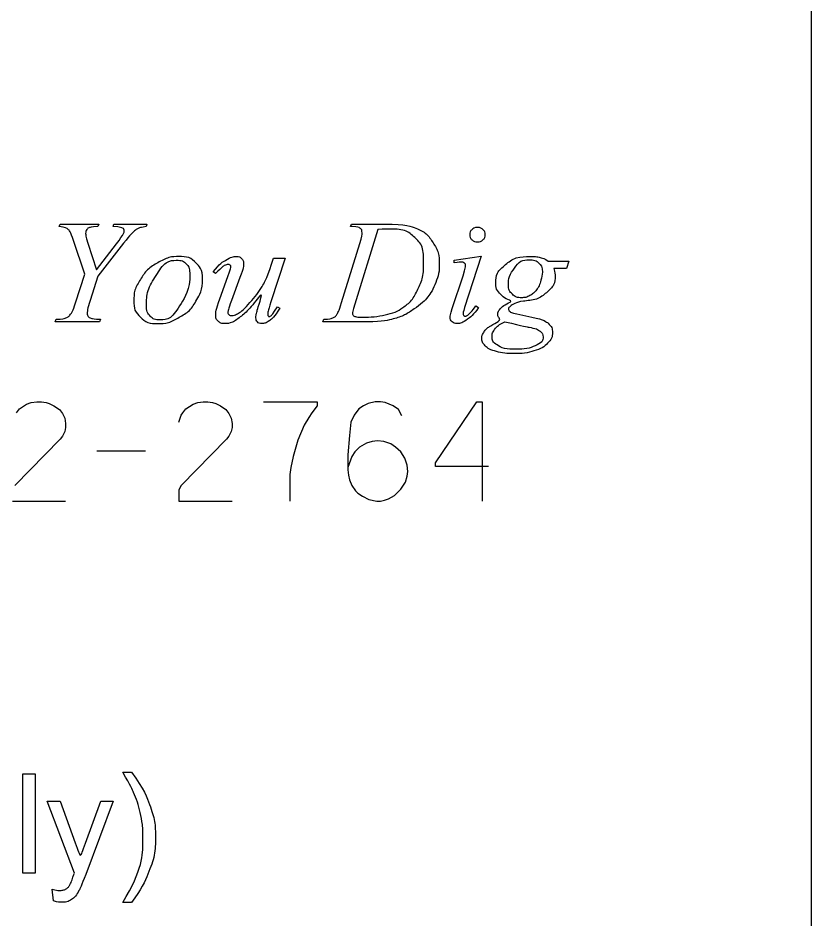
# Model space of a CAD drawing. Extents: x -97 to 34, y -21 to 22.
# Drawn here: x -92.85 to -91.731, y -19.006 to -17.735 of the extents above; entities that cross this region are included whole.
import ezdxf

# ---------------------------------------------------------------- set-up
doc = ezdxf.new("R2010")
doc.units = 0
doc.layers.add('SH_Data', color=7, linetype='Continuous')

msp = doc.modelspace()

# ---------------------------------------------------------------- linework, layer by layer
at = {"layer": 'SH_Data'}
msp.add_line((-92.7384, -18.3455), (-92.6701, -18.3455), dxfattribs=at)
msp.add_lwpolyline([(-96.9313, -16.6633), (-91.7313, -16.6633), (-91.7313, -19.7633), (-96.9313, -19.7633)], close=True, dxfattribs=at)
msp.add_lwpolyline([(-96.9313, -16.6633), (-91.7313, -16.6633), (-91.7313, -19.7633), (-96.9313, -19.7633)], close=True, dxfattribs=at)
for points in [[(-92.7915, -18.0291), (-92.7904, -18.0254), (-92.7358, -18.0254), (-92.7371, -18.0291)], [(-92.7156, -18.0291), (-92.7145, -18.0254), (-92.668, -18.0254), (-92.6689, -18.0291)], [(-92.3809, -18.0291), (-92.3796, -18.0254), (-92.3321, -18.0254)], [(-92.3785, -18.0291), (-92.3809, -18.0291)], [(-92.3422, -18.033), (-92.3745, -18.1383)], [(-92.7685, -18.1365), (-92.7555, -18.0962), (-92.7713, -18.0486)], [(-92.7511, -18.0525), (-92.739, -18.09)], [(-92.7007, -18.0524), (-92.737, -18.0991), (-92.748, -18.1332)], [(-92.739, -18.09), (-92.7108, -18.0533)], [(-92.3933, -18.1363), (-92.3676, -18.0528)], [(-92.4731, -18.0736), (-92.493, -18.1352)], [(-92.4922, -18.0821), (-92.4896, -18.0736), (-92.4731, -18.0736)], [(-92.2348, -18.0803), (-92.2348, -18.0763), (-92.1967, -18.0707)], [(-92.1967, -18.0707), (-92.2198, -18.143)], [(-92.102, -18.0776), (-92.0728, -18.0776)], [(-92.0728, -18.0776), (-92.076, -18.0881), (-92.0942, -18.0881)], [(-92.571, -18.0953), (-92.5744, -18.093)], [(-92.5651, -18.1309), (-92.5538, -18.0995)], [(-92.5367, -18.1009), (-92.5487, -18.1333)], [(-92.2372, -18.1444), (-92.222, -18.0983)], [(-92.4837, -18.142), (-92.4804, -18.1443)], [(-92.204, -18.1408), (-92.2002, -18.1431)], [(-92.146, -18.1522), (-92.1248, -18.1567)], [(-92.7336, -18.1596), (-92.7347, -18.1634), (-92.7971, -18.1634), (-92.7958, -18.1596)], [(-92.3572, -18.1634), (-92.4199, -18.1634), (-92.4185, -18.1596)], [(-92.852, -18.2915), (-92.8476, -18.286), (-92.8376, -18.2794), (-92.831, -18.2772), (-92.8233, -18.2761), (-92.8167, -18.2761), (-92.8101, -18.2772), (-92.8057, -18.2783), (-92.7991, -18.2816), (-92.7913, -18.2871), (-92.7869, -18.2926), (-92.7836, -18.2992), (-92.7825, -18.3069), (-92.7825, -18.3124), (-92.7836, -18.318), (-92.7869, -18.3246), (-92.7902, -18.329), (-92.8542, -18.394)], [(-92.6227, -18.3047), (-92.6194, -18.2948), (-92.6172, -18.2915), (-92.6128, -18.286), (-92.6029, -18.2794), (-92.5962, -18.2772), (-92.5885, -18.2761), (-92.5819, -18.2761), (-92.5753, -18.2772), (-92.5709, -18.2783), (-92.5643, -18.2816), (-92.5566, -18.2871), (-92.5522, -18.2926), (-92.5489, -18.2992), (-92.5477, -18.3069), (-92.5477, -18.3124), (-92.5489, -18.318), (-92.5522, -18.3246), (-92.5555, -18.329), (-92.6194, -18.394), (-92.6216, -18.3973), (-92.6227, -18.4006), (-92.6227, -18.4028), (-92.6227, -18.4161), (-92.5477, -18.4161)], [(-92.5037, -18.2761), (-92.4276, -18.2761), (-92.4276, -18.2816), (-92.4353, -18.2915), (-92.4397, -18.2981), (-92.4463, -18.3091), (-92.4551, -18.3301), (-92.4618, -18.3532), (-92.4651, -18.3687), (-92.4662, -18.3786), (-92.4662, -18.4161)], [(-92.3086, -18.2959), (-92.313, -18.2871), (-92.3207, -18.2816), (-92.3317, -18.2772), (-92.3383, -18.2761), (-92.346, -18.2761), (-92.3559, -18.2783), (-92.3626, -18.2816), (-92.3692, -18.286), (-92.3758, -18.2948), (-92.3802, -18.3047), (-92.3824, -18.3235), (-92.3846, -18.351), (-92.3846, -18.372), (-92.3835, -18.3797), (-92.3824, -18.3863), (-92.3791, -18.394), (-92.3736, -18.4017), (-92.3703, -18.405), (-92.3637, -18.4094), (-92.3548, -18.4139), (-92.3438, -18.4161), (-92.3383, -18.4161), (-92.3328, -18.415), (-92.3273, -18.4128), (-92.3185, -18.4084), (-92.3096, -18.3995), (-92.303, -18.3896), (-92.3008, -18.3808), (-92.2997, -18.3742), (-92.3008, -18.3654), (-92.3041, -18.3554), (-92.3096, -18.3466), (-92.3174, -18.34), (-92.324, -18.3356), (-92.3339, -18.3323), (-92.3427, -18.3312), (-92.3504, -18.3323), (-92.3581, -18.3345), (-92.3681, -18.34), (-92.3747, -18.3466), (-92.3791, -18.3532), (-92.3846, -18.3687)], [(-92.1862, -18.3676), (-92.2611, -18.3676), (-92.2611, -18.3621), (-92.2027, -18.2761), (-92.195, -18.2761), (-92.195, -18.4161)], [(-92.8575, -18.4161), (-92.7825, -18.4161)], [(-92.8427, -18.9409), (-92.8427, -18.8009), (-92.8255, -18.8009), (-92.8255, -18.9409), (-92.8427, -18.9409)], [(-92.7021, -18.7986), (-92.6898, -18.7986)], [(-92.7701, -18.941), (-92.8087, -18.8394), (-92.7901, -18.8394), (-92.769, -18.898)], [(-92.7546, -18.8986), (-92.7329, -18.8394), (-92.7157, -18.8394), (-92.7542, -18.9427)], [(-92.7996, -18.9799), (-92.8015, -18.9637)], [(-92.6898, -18.9821), (-92.7021, -18.9821)]]:
    msp.add_lwpolyline(points, dxfattribs=at)
for points in [[(-92.7713, -18.0486), (-92.7756, -18.036), (-92.7791, -18.0329), (-92.7827, -18.0298), (-92.7915, -18.0291)], [(-92.7371, -18.0291), (-92.7474, -18.0298), (-92.7488, -18.0304), (-92.7512, -18.0311), (-92.7527, -18.0332), (-92.7543, -18.0354), (-92.7543, -18.0382), (-92.7543, -18.0424), (-92.7511, -18.0525)], [(-92.7108, -18.0533), (-92.6999, -18.0389), (-92.6999, -18.0349), (-92.6999, -18.0327), (-92.7022, -18.0312), (-92.7046, -18.0297), (-92.7156, -18.0291)], [(-92.6689, -18.0291), (-92.6756, -18.0299), (-92.6781, -18.0309), (-92.6821, -18.0324), (-92.6859, -18.0356), (-92.691, -18.0399), (-92.7007, -18.0524)], [(-92.3676, -18.0528), (-92.3645, -18.043), (-92.3645, -18.0374), (-92.3645, -18.0334), (-92.3674, -18.0313), (-92.3702, -18.0291), (-92.3785, -18.0291)], [(-92.3321, -18.0254), (-92.302, -18.0254), (-92.2875, -18.0318), (-92.273, -18.0382), (-92.2643, -18.052), (-92.2556, -18.0658), (-92.2556, -18.0816), (-92.2556, -18.0951), (-92.2606, -18.1079), (-92.2656, -18.1206), (-92.2719, -18.1283), (-92.2781, -18.136), (-92.2911, -18.1452), (-92.3041, -18.1545), (-92.3193, -18.1589), (-92.3345, -18.1634), (-92.3572, -18.1634)], [(-92.2017, -18.0303), (-92.1971, -18.0303), (-92.194, -18.0332), (-92.1908, -18.0362), (-92.1908, -18.0405), (-92.1908, -18.0446), (-92.194, -18.0476), (-92.1973, -18.0507), (-92.2017, -18.0507), (-92.2062, -18.0507), (-92.2095, -18.0476), (-92.2127, -18.0446), (-92.2127, -18.0405), (-92.2127, -18.0362), (-92.2095, -18.0332), (-92.2063, -18.0303), (-92.2017, -18.0303)], [(-92.3745, -18.1383), (-92.3781, -18.1488), (-92.3781, -18.1512), (-92.3781, -18.1527), (-92.3769, -18.1541), (-92.3758, -18.1554), (-92.3738, -18.1559), (-92.3709, -18.1567), (-92.3644, -18.1567), (-92.347, -18.1567), (-92.332, -18.1534), (-92.317, -18.1501), (-92.3075, -18.1436), (-92.2939, -18.1341), (-92.2858, -18.1175), (-92.2777, -18.101), (-92.2777, -18.0798), (-92.2777, -18.0559), (-92.2902, -18.0443), (-92.3028, -18.0326), (-92.3268, -18.0326), (-92.3328, -18.0326), (-92.3422, -18.033)], [(-92.5894, -18.1031), (-92.5894, -18.1183), (-92.5981, -18.1333), (-92.6068, -18.1482), (-92.6223, -18.157), (-92.6378, -18.1657), (-92.6525, -18.1657), (-92.6674, -18.1657), (-92.6769, -18.1568), (-92.6863, -18.1479), (-92.6863, -18.1338), (-92.6863, -18.1189), (-92.6771, -18.1038), (-92.6679, -18.0888), (-92.6524, -18.08), (-92.6369, -18.0713), (-92.6225, -18.0713), (-92.6081, -18.0713), (-92.5988, -18.0801), (-92.5894, -18.089), (-92.5894, -18.1031)], [(-92.6073, -18.0961), (-92.6073, -18.0866), (-92.6123, -18.0816), (-92.6173, -18.0766), (-92.6252, -18.0766), (-92.6413, -18.0766), (-92.6549, -18.098), (-92.6684, -18.1194), (-92.6684, -18.1405), (-92.6684, -18.1502), (-92.6632, -18.1554), (-92.6579, -18.1606), (-92.6499, -18.1606), (-92.6344, -18.1606), (-92.6209, -18.1394), (-92.6073, -18.1181), (-92.6073, -18.0961)], [(-92.5744, -18.093), (-92.5655, -18.0812), (-92.5555, -18.0757), (-92.5479, -18.0713), (-92.5415, -18.0713), (-92.5371, -18.0713), (-92.5343, -18.0741), (-92.5316, -18.077), (-92.5316, -18.0815), (-92.5316, -18.0869), (-92.5367, -18.1009)], [(-92.222, -18.0983), (-92.2185, -18.0871), (-92.2185, -18.0843), (-92.2185, -18.082), (-92.2202, -18.0806), (-92.2219, -18.0792), (-92.2249, -18.0792), (-92.2273, -18.0792), (-92.2348, -18.0803)], [(-92.1248, -18.1567), (-92.1073, -18.1605), (-92.1016, -18.1658), (-92.0961, -18.1712), (-92.0961, -18.1782), (-92.0961, -18.1866), (-92.1027, -18.1935), (-92.1093, -18.2004), (-92.122, -18.2043), (-92.1347, -18.2082), (-92.1501, -18.2082), (-92.1636, -18.2082), (-92.1748, -18.2052), (-92.1859, -18.2022), (-92.1907, -18.1971), (-92.1955, -18.1921), (-92.1955, -18.1867), (-92.1955, -18.1823), (-92.1924, -18.1776), (-92.1893, -18.1729), (-92.1846, -18.1698), (-92.1816, -18.1679), (-92.1678, -18.1607), (-92.1729, -18.157), (-92.1729, -18.1526), (-92.1729, -18.1486), (-92.1686, -18.144), (-92.1643, -18.1394), (-92.1505, -18.1339), (-92.1621, -18.1318), (-92.169, -18.1246), (-92.1758, -18.1174), (-92.1758, -18.1085), (-92.1758, -18.0941), (-92.1621, -18.0827), (-92.1484, -18.0713), (-92.1257, -18.0713), (-92.1175, -18.0713), (-92.1122, -18.0728), (-92.1069, -18.0743), (-92.102, -18.0776)], [(-92.1101, -18.0935), (-92.1101, -18.0854), (-92.1151, -18.0807), (-92.1202, -18.076), (-92.1284, -18.076), (-92.1412, -18.076), (-92.1495, -18.0875), (-92.1579, -18.0991), (-92.1579, -18.1115), (-92.1579, -18.1194), (-92.1525, -18.1243), (-92.1472, -18.1293), (-92.1396, -18.1293), (-92.1336, -18.1293), (-92.128, -18.1264), (-92.1224, -18.1234), (-92.1185, -18.1183), (-92.1146, -18.1131), (-92.1124, -18.1051), (-92.1101, -18.097), (-92.1101, -18.0935)], [(-92.5538, -18.0995), (-92.5496, -18.0882), (-92.5496, -18.0854), (-92.5496, -18.0842), (-92.5507, -18.0833), (-92.5518, -18.0825), (-92.5531, -18.0825), (-92.5559, -18.0825), (-92.5586, -18.084), (-92.5613, -18.0855), (-92.571, -18.0953)], [(-92.5487, -18.1333), (-92.5536, -18.1466), (-92.5536, -18.1501), (-92.5536, -18.152), (-92.5522, -18.1532), (-92.5508, -18.1544), (-92.5484, -18.1544), (-92.5447, -18.1544), (-92.5386, -18.151), (-92.5326, -18.1477), (-92.5226, -18.1361), (-92.5125, -18.1245), (-92.506, -18.1144), (-92.4994, -18.1042), (-92.4922, -18.0821)], [(-92.0942, -18.0881), (-92.0922, -18.0936), (-92.0922, -18.0984), (-92.0922, -18.1118), (-92.1045, -18.1223), (-92.117, -18.1328), (-92.1387, -18.1339), (-92.1501, -18.1372), (-92.1557, -18.1417), (-92.1579, -18.1433), (-92.1579, -18.1451), (-92.1579, -18.1471), (-92.1559, -18.1488), (-92.154, -18.1505), (-92.146, -18.1522)], [(-92.4804, -18.1443), (-92.4879, -18.1567), (-92.4959, -18.1622), (-92.5011, -18.1657), (-92.506, -18.1657), (-92.5098, -18.1657), (-92.5119, -18.1635), (-92.5141, -18.1613), (-92.5141, -18.1577), (-92.5141, -18.1543), (-92.5127, -18.1486), (-92.5109, -18.1416), (-92.5024, -18.1163), (-92.5217, -18.1447), (-92.5347, -18.1552), (-92.5477, -18.1657), (-92.5586, -18.1657), (-92.5637, -18.1657), (-92.5673, -18.1625), (-92.5709, -18.1593), (-92.5709, -18.1543), (-92.5709, -18.1467), (-92.5651, -18.1309)], [(-92.7958, -18.1596), (-92.7865, -18.1594), (-92.7834, -18.1582), (-92.7785, -18.1564), (-92.7761, -18.1533), (-92.7724, -18.1486), (-92.7685, -18.1365)], [(-92.748, -18.1332), (-92.752, -18.146), (-92.752, -18.1509), (-92.752, -18.154), (-92.7507, -18.1557), (-92.7495, -18.1573), (-92.7463, -18.1583), (-92.7422, -18.1595), (-92.7336, -18.1596)], [(-92.493, -18.1352), (-92.4974, -18.1489), (-92.4974, -18.1526), (-92.4974, -18.1542), (-92.4969, -18.155), (-92.4963, -18.1558), (-92.4954, -18.1558), (-92.494, -18.1558), (-92.4923, -18.1544), (-92.4906, -18.1529), (-92.4837, -18.142)], [(-92.4185, -18.1596), (-92.4098, -18.1594), (-92.4069, -18.1582), (-92.4025, -18.1565), (-92.4004, -18.1535), (-92.3973, -18.1492), (-92.3933, -18.1363)], [(-92.2002, -18.1431), (-92.2073, -18.1536), (-92.2169, -18.1606), (-92.224, -18.1657), (-92.2304, -18.1657), (-92.2347, -18.1657), (-92.2374, -18.1632), (-92.2401, -18.1608), (-92.2401, -18.157), (-92.2401, -18.1532), (-92.2372, -18.1444)], [(-92.2198, -18.143), (-92.2221, -18.1503), (-92.2221, -18.1518), (-92.2221, -18.1533), (-92.2212, -18.1543), (-92.2202, -18.1553), (-92.219, -18.1553), (-92.2175, -18.1553), (-92.2154, -18.1537), (-92.2098, -18.1492), (-92.204, -18.1408)], [(-92.1631, -18.1633), (-92.172, -18.1671), (-92.1766, -18.173), (-92.1811, -18.1788), (-92.1811, -18.1845), (-92.1811, -18.1912), (-92.1746, -18.1956), (-92.1652, -18.2019), (-92.147, -18.2019), (-92.1314, -18.2019), (-92.1203, -18.197), (-92.1092, -18.192), (-92.1092, -18.1842), (-92.1092, -18.1803), (-92.1133, -18.1767), (-92.1174, -18.1732), (-92.1292, -18.1709), (-92.1356, -18.1697), (-92.1631, -18.1633)], [(-92.7021, -18.9821), (-92.6736, -18.9363), (-92.6736, -18.8903), (-92.6736, -18.8724), (-92.6777, -18.8547), (-92.6809, -18.8404), (-92.6867, -18.8272), (-92.6904, -18.8186), (-92.7021, -18.7986)], [(-92.6898, -18.7986), (-92.6718, -18.8225), (-92.6632, -18.8467), (-92.6559, -18.8675), (-92.6559, -18.8902), (-92.6559, -18.916), (-92.6658, -18.9401), (-92.6756, -18.9642), (-92.6898, -18.9821)], [(-92.769, -18.898), (-92.7649, -18.9092), (-92.7617, -18.9214), (-92.7587, -18.9099), (-92.7546, -18.8986)], [(-92.8015, -18.9637), (-92.7959, -18.9652), (-92.7917, -18.9652), (-92.786, -18.9652), (-92.7825, -18.9633), (-92.7791, -18.9614), (-92.7769, -18.958), (-92.7753, -18.9554), (-92.7717, -18.9452), (-92.7712, -18.9438), (-92.7701, -18.941)], [(-92.7542, -18.9427), (-92.7604, -18.9593), (-92.7639, -18.9656), (-92.7685, -18.9741), (-92.7744, -18.9781), (-92.7803, -18.982), (-92.7885, -18.982), (-92.7935, -18.982), (-92.7996, -18.9799)]]:
    msp.add_open_spline(points, degree=3, dxfattribs=at)

doc.saveas('drawing.dxf')
